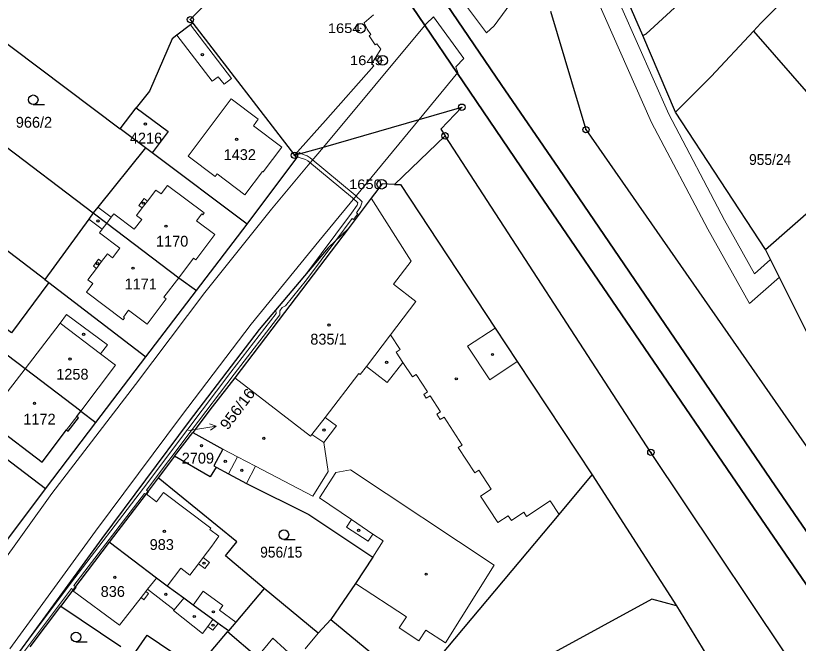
# Model space of a CAD drawing. Extents: x -679733 to -673243, y -1075091 to -1066557.
# Drawn here: x -676494.5 to -676371.8, y -1070682.4 to -1070583.9 of the extents above; entities that cross this region are included whole.
import ezdxf
from ezdxf.enums import TextEntityAlignment as Align

# ---------------------------------------------------------------- set-up
doc = ezdxf.new("R2010")
doc.units = 0
doc.header["$LTSCALE"] = 0.68
for name, color, linetype, lineweight in [('1', 7, 'Continuous', 25), ('13', 7, 'Continuous', 13), ('3', 7, 'Continuous', 25), ('4', 7, 'Continuous', 13), ('5', 7, 'Continuous', 25), ('6', 7, 'Continuous', 35), ('7', 7, 'Continuous', 13), ('8', 7, 'Continuous', 25)]:
    doc.layers.add(name, color=color, linetype=linetype, lineweight=lineweight)
doc.layers.add('2', color=7, linetype='Continuous')

msp = doc.modelspace()

# ---------------------------------------------------------------- linework, layer by layer
at = {"layer": '1'}
for p, q in [((-676466.72, -1070585.07), (-676450.79, -1070605.83)), ((-676378.85, -1070586.37), (-676369.49, -1070597.09)), ((-676508.44, -1070595.06), (-676482.33, -1070614.87)), ((-676474.13, -1070604.66), (-676478.13, -1070601.66)), ((-676473.12, -1070605.42), (-676474.13, -1070604.66)), ((-676458.2, -1070616.62), (-676473.12, -1070605.42)), ((-676376.95, -1070620.63), (-676361.12, -1070606.67)), ((-676489.83, -1070658.13), (-676481.93, -1070647.76)), ((-676469.59, -1070653.04), (-676466.73, -1070649.34)), ((-676492.24, -1070682.94), (-676487.41, -1070676.56)), ((-676466.16, -1070686.36), (-676461.27, -1070680.58)), ((-676461.27, -1070680.58), (-676461.15, -1070680.44))]:
    msp.add_line(p, q, dxfattribs=at)
for points in [[(-676396.19, -1070587.01), (-676395.64, -1070586.78), (-676361.39, -1070555.23), (-676376.2, -1070539.3)], [(-676461.93, -1070548.29), (-676449.68, -1070566.86), (-676467.12, -1070584.54), (-676466.72, -1070585.07)], [(-676365.1, -1070572.69), (-676370.24, -1070577.59), (-676377.67, -1070585.1), (-676378.85, -1070586.37)], [(-676368.1, -1070638.27), (-676376.95, -1070620.63), (-676391.08, -1070599.07), (-676396.19, -1070587.01), (-676398.68, -1070581.2)], [(-676410.65, -1070583.19), (-676405.09, -1070601.8), (-676351.13, -1070679.38)], [(-676466.72, -1070585.07), (-676467.1, -1070585.35), (-676469.22, -1070586.97), (-676469.96, -1070587.53), (-676473.52, -1070595.76)], [(-676499.32, -1070585.74), (-676478.13, -1070601.66), (-676475.59, -1070598.37)], [(-676378.85, -1070586.37), (-676385.47, -1070593.48), (-676391.08, -1070599.07)], [(-676473.52, -1070595.76), (-676475.59, -1070598.37), (-676470.58, -1070602.1), (-676473.12, -1070605.42)], [(-676450.79, -1070605.83), (-676446.26, -1070604.53), (-676431.26, -1070600.21), (-676424.55, -1070598.28), (-676427.85, -1070601.75), (-676427.18, -1070602.77)], [(-676368.86, -1070691.45), (-676394.91, -1070652.43), (-676427.18, -1070602.77), (-676435.12, -1070610.39)], [(-676489.91, -1070625.33), (-676517.27, -1070604.43), (-676522.44, -1070609.94)], [(-676474.13, -1070604.66), (-676481.59, -1070613.95), (-676482.33, -1070614.87)], [(-676458.2, -1070616.62), (-676450.43, -1070606.2), (-676450.79, -1070605.83)], [(-676435.12, -1070610.39), (-676437.02, -1070610.31), (-676438.76, -1070612.55), (-676442.37, -1070617.34)], [(-676435.12, -1070610.39), (-676434.16, -1070610.43), (-676419.33, -1070632.93), (-676415.86, -1070638.19), (-676404.14, -1070655.98), (-676390.91, -1070676.49), (-676381.13, -1070692.52)], [(-676482.33, -1070614.87), (-676483.04, -1070615.85), (-676489.91, -1070625.33)], [(-676482.33, -1070614.87), (-676480.21, -1070616.48), (-676468.94, -1070625.03), (-676466.13, -1070627.04), (-676458.2, -1070616.62)], [(-676442.37, -1070617.34), (-676445.49, -1070620.34), (-676456.31, -1070633.17), (-676467.27, -1070647.54), (-676480.99, -1070665.94), (-676494.3, -1070684.25), (-676506.41, -1070701.54)], [(-676442.37, -1070617.34), (-676452.37, -1070630.47), (-676456.34, -1070635.73), (-676460.14, -1070640.72), (-676463.68, -1070645.29), (-676466.73, -1070649.34)], [(-676489.29, -1070625.8), (-676495.14, -1070633.68), (-676496.76, -1070632.46), (-676498.71, -1070635.05)], [(-676489.91, -1070625.33), (-676489.29, -1070625.8), (-676474.08, -1070637.42), (-676466.13, -1070627.04)], [(-676500, -1070634.08), (-676500.92, -1070635.33), (-676505.71, -1070641.79), (-676498.96, -1070647.02), (-676499.03, -1070647.12), (-676497.53, -1070648.25), (-676497.66, -1070648.42), (-676490.35, -1070653.97), (-676486.5, -1070648.9), (-676486.26, -1070649.09), (-676484.66, -1070646.99), (-676484.91, -1070646.8), (-676484.27, -1070645.96)], [(-676484.27, -1070645.96), (-676493, -1070639.34), (-676495.85, -1070637.2), (-676498.71, -1070635.05)], [(-676484.27, -1070645.96), (-676481.93, -1070647.76), (-676474.08, -1070637.42)], [(-676497.51, -1070668.35), (-676489.83, -1070658.13), (-676505.68, -1070646.06), (-676513.34, -1070656.39)], [(-676466.73, -1070649.34), (-676462.04, -1070651.92), (-676463.45, -1070654.57), (-676463.08, -1070654.74)], [(-676463.08, -1070654.74), (-676463.98, -1070656.29), (-676469.59, -1070653.04), (-676472.17, -1070656.45)], [(-676463.08, -1070654.74), (-676461.13, -1070655.79), (-676458.32, -1070657.31), (-676448.55, -1070662.17), (-676438.52, -1070668.87), (-676441.22, -1070673.02), (-676445.1, -1070678.64)], [(-676472.17, -1070656.45), (-676474.06, -1070658.94), (-676479.84, -1070666.53)], [(-676455.52, -1070673.78), (-676461.6, -1070668.69), (-676459.84, -1070666.46), (-676472.17, -1070656.45)], [(-676433.02, -1070690.5), (-676409.31, -1070662.16), (-676404.14, -1070655.98)], [(-676479.84, -1070666.53), (-676485.59, -1070674.13), (-676487.41, -1070676.56), (-676478, -1070682.88)], [(-676461.15, -1070680.44), (-676462.76, -1070679.27), (-676463.56, -1070678.68), (-676466.69, -1070676.4), (-676468.15, -1070675.33), (-676470.74, -1070673.43), (-676472.43, -1070672.16), (-676479.84, -1070666.53)], [(-676455.52, -1070673.78), (-676459.98, -1070679.05), (-676461.15, -1070680.44)], [(-676445.1, -1070678.64), (-676447.09, -1070680.8), (-676455.52, -1070673.78)], [(-676390.91, -1070676.49), (-676394.78, -1070675.44), (-676418.02, -1070688.17), (-676421.28, -1070692.1), (-676405.7, -1070704.41), (-676404.62, -1070705.26), (-676404.54, -1070705.2)], [(-676445.1, -1070678.64), (-676438.81, -1070683.82), (-676438.81, -1070685.73), (-676434.94, -1070688.67), (-676433.02, -1070690.5)], [(-676476.04, -1070684.22), (-676473.89, -1070681.1), (-676466.16, -1070686.36)], [(-676439.64, -1070698.47), (-676441.6, -1070696.83), (-676452.84, -1070687.66), (-676455.02, -1070685.74), (-676456.65, -1070684.54), (-676461.27, -1070680.58)]]:
    msp.add_lwpolyline(points, dxfattribs=at)
at = {"layer": '13'}
for points in [[(-676376.16, -1070622.2), (-676378.67, -1070624.4), (-676383.36, -1070615.98), (-676392.12, -1070599.36), (-676401.94, -1070577.15), (-676406.38, -1070567.8), (-676408.1, -1070570), (-676407.63, -1070565.16), (-676407.48, -1070563.59), (-676408.33, -1070561.3), (-676411.4, -1070564.2), (-676408.26, -1070570.83), (-676404.66, -1070578.41), (-676394.82, -1070600.66), (-676386, -1070617.42), (-676379.47, -1070629.1), (-676374.77, -1070624.97)], [(-676450.23, -1070605.67), (-676450.43, -1070605.9), (-676450.21, -1070606.1), (-676449.05, -1070606.49), (-676448.71, -1070606.72), (-676441.68, -1070612.51), (-676440.85, -1070613.31), (-676440.95, -1070613.65), (-676441.87, -1070614.9), (-676449.06, -1070624.57), (-676445.49, -1070620.34), (-676444.3, -1070619.19), (-676441.72, -1070615.75), (-676441.53, -1070615.89), (-676440.88, -1070615.01), (-676441.07, -1070614.87), (-676440.41, -1070613.93), (-676440.17, -1070613.13), (-676441.28, -1070612.07), (-676448.35, -1070606.24), (-676448.8, -1070605.93), (-676449.82, -1070605.55)], [(-676449.82, -1070605.55), (-676449.99, -1070605.41), (-676450.23, -1070605.67)], [(-676474.06, -1070658.94), (-676473.96, -1070659.01), (-676473.66, -1070658.61), (-676473.76, -1070658.54)], [(-676485.35, -1070674.1), (-676485.01, -1070673.6), (-676485.13, -1070673.52), (-676485.49, -1070674)]]:
    msp.add_lwpolyline(points, close=True, dxfattribs=at)
msp.add_lwpolyline([(-676493.12, -1070683.61), (-676485.76, -1070673.81), (-676485.49, -1070674), (-676485.13, -1070673.52), (-676485.4, -1070673.33), (-676474.32, -1070658.87), (-676474.06, -1070658.94), (-676473.76, -1070658.54), (-676473.99, -1070658.37), (-676466.99, -1070649.05), (-676460.25, -1070640.15), (-676453.06, -1070630.84), (-676453.1, -1070630.24), (-676452.73, -1070629.73), (-676452.21, -1070629.42), (-676448.9, -1070625.36), (-676444.3, -1070619.19), (-676445.49, -1070620.34), (-676449.06, -1070624.57), (-676453.72, -1070630.1), (-676453.68, -1070630.66), (-676460.77, -1070639.85), (-676467.53, -1070648.77), (-676474.44, -1070658.03), (-676485.9, -1070672.99), (-676494.3, -1070684.25)], dxfattribs=at)
at = {"layer": '3'}
for p, q in [((-676491.743, -1070597.86), (-676489.993, -1070597.86)), ((-676452.443, -1070666.1), (-676450.693, -1070666.1)), ((-676485.043, -1070682.16), (-676483.293, -1070682.16))]:
    msp.add_line(p, q, dxfattribs=at)
for centre in [(-676491.7429, -1070597.1098), (-676452.4429, -1070665.3498), (-676485.0429, -1070681.4098)]:
    msp.add_circle(centre, 0.75, dxfattribs=at)
at = {"layer": '4'}
for p, q in [((-676425.46, -1070580.19), (-676420.68, -1070586.62)), ((-676419.46, -1070585.5), (-676415.54, -1070580.12)), ((-676439.87, -1070585.05), (-676438.38, -1070583.8)), ((-676429.01, -1070584.1), (-676430.15, -1070585.21)), ((-676424.23, -1070590.63), (-676429.01, -1070584.1)), ((-676467.1, -1070585.35), (-676460.66, -1070593.78)), ((-676430.15, -1070585.21), (-676446.26, -1070604.53)), ((-676439.39, -1070586.02), (-676439.87, -1070585.05)), ((-676420.68, -1070586.62), (-676419.46, -1070585.5)), ((-676439.39, -1070586.02), (-676438.84, -1070586.89)), ((-676469.22, -1070586.97), (-676463.67, -1070594.22)), ((-676438.84, -1070586.89), (-676439.09, -1070587.08)), ((-676439.09, -1070587.08), (-676438.13, -1070588.49)), ((-676438.13, -1070588.49), (-676437.87, -1070588.32)), ((-676437.87, -1070588.32), (-676437.27, -1070589.2)), ((-676438.67, -1070591.41), (-676437.27, -1070589.2)), ((-676438.33, -1070591.8), (-676438.67, -1070591.41)), ((-676425.49, -1070591.94), (-676424.23, -1070590.63)), ((-676438.33, -1070591.8), (-676445.94, -1070600.37)), ((-676431.26, -1070600.21), (-676425.18, -1070592.82)), ((-676425.18, -1070592.82), (-676425.49, -1070591.94)), ((-676463.67, -1070594.22), (-676462.73, -1070593.5)), ((-676462.73, -1070593.5), (-676461.83, -1070594.67)), ((-676461.83, -1070594.67), (-676460.66, -1070593.78)), ((-676460.72, -1070596.98), (-676467.47, -1070605.97)), ((-676460.72, -1070596.98), (-676456.46, -1070600.15)), ((-676456.46, -1070600.15), (-676457.19, -1070601.18)), ((-676446.97, -1070619.32), (-676431.26, -1070600.21)), ((-676457.19, -1070601.18), (-676452.77, -1070604.56)), ((-676445.94, -1070600.37), (-676450.79, -1070605.83)), ((-676455.72, -1070608.43), (-676452.77, -1070604.56)), ((-676446.26, -1070604.53), (-676448.66, -1070607.4)), ((-676467.47, -1070605.97), (-676463.24, -1070609.15)), ((-676448.66, -1070607.4), (-676454.37, -1070614.28)), ((-676463.24, -1070609.15), (-676462.92, -1070608.73)), ((-676462.92, -1070608.73), (-676458.58, -1070612.02)), ((-676458.58, -1070612.02), (-676455.8, -1070608.37)), ((-676455.8, -1070608.37), (-676455.72, -1070608.43)), ((-676471.71, -1070611.89), (-676470.7, -1070610.55)), ((-676470.7, -1070610.55), (-676464.94, -1070614.85)), ((-676473.84, -1070613.01), (-676472.53, -1070611.28)), ((-676472.53, -1070611.28), (-676471.71, -1070611.89)), ((-676475.17, -1070613.71), (-676474.35, -1070612.62)), ((-676474.66, -1070614.09), (-676475.17, -1070613.71)), ((-676474.66, -1070614.09), (-676473.84, -1070613.01)), ((-676474.35, -1070612.62), (-676473.84, -1070613.01)), ((-676438.76, -1070612.55), (-676432.47, -1070622.41)), ((-676481.59, -1070613.95), (-676479.5, -1070615.54)), ((-676475.56, -1070615.28), (-676474.66, -1070614.09)), ((-676464.94, -1070614.85), (-676465.17, -1070615.15)), ((-676464.86, -1070627.34), (-676454.37, -1070614.28)), ((-676483.04, -1070615.85), (-676480.95, -1070617.44)), ((-676480.21, -1070616.48), (-676479.5, -1070615.54)), ((-676479.5, -1070615.54), (-676479.09, -1070615.01)), ((-676479.09, -1070615.01), (-676475.9, -1070617.43)), ((-676475.9, -1070617.43), (-676474.74, -1070615.9)), ((-676474.74, -1070615.9), (-676475.56, -1070615.28)), ((-676465.33, -1070615.03), (-676466.13, -1070616.1)), ((-676466.13, -1070616.1), (-676463.28, -1070618.24)), ((-676465.17, -1070615.15), (-676465.33, -1070615.03)), ((-676480.21, -1070616.48), (-676480.95, -1070617.44)), ((-676480.95, -1070617.44), (-676481.35, -1070617.97)), ((-676481.35, -1070617.97), (-676478.15, -1070620.39)), ((-676466.27, -1070622.21), (-676463.28, -1070618.24)), ((-676457.55, -1070632.32), (-676446.97, -1070619.32)), ((-676479.3, -1070621.92), (-676478.15, -1070620.39)), ((-676482.31, -1070623.21), (-676481.5, -1070622.14)), ((-676481.5, -1070622.14), (-676481.02, -1070622.5)), ((-676481.02, -1070622.5), (-676480.12, -1070621.31)), ((-676480.12, -1070621.31), (-676479.3, -1070621.92)), ((-676468.94, -1070625.03), (-676466.63, -1070621.94)), ((-676466.63, -1070621.94), (-676466.27, -1070622.21)), ((-676481.83, -1070623.57), (-676482.31, -1070623.21)), ((-676481.83, -1070623.57), (-676481.02, -1070622.5)), ((-676432.47, -1070622.41), (-676435.26, -1070626.07)), ((-676483.17, -1070625.34), (-676481.83, -1070623.57)), ((-676482.38, -1070625.94), (-676483.4, -1070627.29)), ((-676482.38, -1070625.94), (-676483.17, -1070625.34)), ((-676471.25, -1070628.11), (-676468.94, -1070625.03)), ((-676435.26, -1070626.07), (-676431.74, -1070628.75)), ((-676483.4, -1070627.29), (-676477.63, -1070631.63)), ((-676475.7, -1070641.79), (-676464.86, -1070627.34)), ((-676473.88, -1070632.33), (-676470.9, -1070628.37)), ((-676470.9, -1070628.37), (-676471.25, -1070628.11)), ((-676435.73, -1070634), (-676431.74, -1070628.75)), ((-676477.59, -1070631.21), (-676476.79, -1070630.14)), ((-676473.88, -1070632.33), (-676476.79, -1070630.14)), ((-676477.63, -1070631.63), (-676477.41, -1070631.35)), ((-676477.41, -1070631.35), (-676477.59, -1070631.21)), ((-676493, -1070639.34), (-676487.53, -1070632.15)), ((-676487.53, -1070632.15), (-676481.17, -1070636.97)), ((-676468.51, -1070646.69), (-676457.55, -1070632.32)), ((-676423.65, -1070635.78), (-676419.33, -1070632.93)), ((-676439.52, -1070638.97), (-676435.73, -1070634)), ((-676435.73, -1070634), (-676434.23, -1070636.31)), ((-676480.11, -1070635.58), (-676481.17, -1070636.97)), ((-676420.18, -1070641.05), (-676423.65, -1070635.78)), ((-676481.17, -1070636.97), (-676478.82, -1070638.76)), ((-676434.23, -1070636.31), (-676434.84, -1070636.71)), ((-676434.84, -1070636.71), (-676433.8, -1070638.31)), ((-676415.86, -1070638.19), (-676420.18, -1070641.05)), ((-676493, -1070639.34), (-676498.96, -1070647.02)), ((-676484.27, -1070645.96), (-676478.82, -1070638.76)), ((-676440.48, -1070640.23), (-676439.52, -1070638.97)), ((-676439.52, -1070638.97), (-676436.24, -1070641.49)), ((-676436.24, -1070641.49), (-676433.8, -1070638.31)), ((-676433.8, -1070638.31), (-676432.31, -1070640.6)), ((-676460.14, -1070640.72), (-676448.25, -1070649.87)), ((-676445.99, -1070646.94), (-676440.72, -1070640.08)), ((-676440.72, -1070640.08), (-676440.48, -1070640.23)), ((-676432.31, -1070640.6), (-676431.7, -1070640.2)), ((-676431.7, -1070640.2), (-676429.91, -1070642.94)), ((-676488.81, -1070658.9), (-676475.7, -1070641.79)), ((-676429.91, -1070642.94), (-676430.52, -1070643.34)), ((-676430.52, -1070643.34), (-676430.12, -1070643.95)), ((-676430.12, -1070643.95), (-676429.51, -1070643.55)), ((-676429.51, -1070643.55), (-676427.88, -1070646.06)), ((-676486.5, -1070648.9), (-676484.91, -1070646.8)), ((-676468.51, -1070646.69), (-676482, -1070664.8)), ((-676427.88, -1070646.06), (-676428.49, -1070646.46)), ((-676428.49, -1070646.46), (-676427.95, -1070647.3)), ((-676448.06, -1070649.62), (-676445.99, -1070646.94)), ((-676445.99, -1070646.94), (-676444.19, -1070648.27)), ((-676444.19, -1070648.27), (-676446.21, -1070650.89)), ((-676448.25, -1070649.87), (-676448.06, -1070649.62)), ((-676446.21, -1070650.89), (-676448.06, -1070649.62)), ((-676445.5, -1070655.44), (-676446.21, -1070650.89)), ((-676424.48, -1070651.28), (-676425.1, -1070651.68)), ((-676425.1, -1070651.68), (-676422.53, -1070655.63)), ((-676462.04, -1070651.92), (-676459.73, -1070653.13)), ((-676461.13, -1070655.79), (-676459.73, -1070653.13)), ((-676459.73, -1070653.13), (-676456.9, -1070654.62)), ((-676458.32, -1070657.31), (-676456.9, -1070654.62)), ((-676456.9, -1070654.62), (-676447.93, -1070659.33)), ((-676447.93, -1070659.33), (-676445.5, -1070655.44)), ((-676444.32, -1070655.58), (-676441.98, -1070655.2)), ((-676441.98, -1070655.2), (-676419.46, -1070670.11)), ((-676422.53, -1070655.63), (-676421.91, -1070655.23)), ((-676421.91, -1070655.23), (-676419.96, -1070658.23)), ((-676446.86, -1070659.57), (-676444.32, -1070655.58)), ((-676502.16, -1070677.44), (-676488.81, -1070658.9)), ((-676474.06, -1070658.94), (-676472.42, -1070660.18)), ((-676472.42, -1070660.18), (-676471.3, -1070658.71)), ((-676471.3, -1070658.71), (-676463.88, -1070664.34)), ((-676419.96, -1070658.23), (-676421.6, -1070659.29)), ((-676446.86, -1070659.57), (-676441.87, -1070662.99)), ((-676421.6, -1070659.29), (-676418.89, -1070663.44)), ((-676414.4, -1070662.47), (-676410.71, -1070660.04)), ((-676410.71, -1070660.04), (-676409.31, -1070662.16)), ((-676418.89, -1070663.44), (-676417.27, -1070662.38)), ((-676417.27, -1070662.38), (-676416.78, -1070663.13)), ((-676416.78, -1070663.13), (-676414.82, -1070661.83)), ((-676414.82, -1070661.83), (-676414.4, -1070662.47)), ((-676441.87, -1070662.99), (-676442.62, -1070664.15)), ((-676438.48, -1070665.25), (-676441.87, -1070662.99)), ((-676482, -1070664.8), (-676495.43, -1070683.27)), ((-676463.88, -1070664.34), (-676464.03, -1070664.53)), ((-676464.03, -1070664.53), (-676462.63, -1070665.59)), ((-676442.62, -1070664.15), (-676439.23, -1070666.37)), ((-676439.23, -1070666.37), (-676438.48, -1070665.25)), ((-676436.87, -1070666.33), (-676438.48, -1070665.25)), ((-676462.63, -1070665.59), (-676463.76, -1070667.17)), ((-676438.52, -1070668.87), (-676436.87, -1070666.33)), ((-676465.09, -1070668.93), (-676463.76, -1070667.17)), ((-676465.83, -1070669.91), (-676465.09, -1070668.93)), ((-676465.09, -1070668.93), (-676464.1, -1070669.69)), ((-676467.19, -1070671.69), (-676465.83, -1070669.91)), ((-676464.84, -1070670.66), (-676465.83, -1070669.91)), ((-676464.1, -1070669.69), (-676464.84, -1070670.66)), ((-676419.46, -1070670.11), (-676427.13, -1070682.34)), ((-676470.74, -1070673.43), (-676468.6, -1070670.61)), ((-676468.6, -1070670.61), (-676467.19, -1070671.69)), ((-676473.81, -1070673.92), (-676472.43, -1070672.16)), ((-676433.22, -1070678.26), (-676441.22, -1070673.02)), ((-676485.59, -1070674.13), (-676478.23, -1070679.56)), ((-676474.83, -1070675.22), (-676474.07, -1070674.26)), ((-676474.41, -1070675.55), (-676473.66, -1070674.59)), ((-676474.07, -1070674.26), (-676473.81, -1070673.92)), ((-676473.66, -1070674.59), (-676474.07, -1070674.26)), ((-676473.81, -1070673.92), (-676469.67, -1070677.15)), ((-676466.69, -1070676.4), (-676465.09, -1070674.2)), ((-676465.09, -1070674.2), (-676462.01, -1070676.46)), ((-676478.23, -1070679.56), (-676474.83, -1070675.22)), ((-676474.83, -1070675.22), (-676474.41, -1070675.55)), ((-676469.67, -1070677.15), (-676468.15, -1070675.33)), ((-676469.67, -1070677.15), (-676469.76, -1070677.27)), ((-676469.76, -1070677.27), (-676465.2, -1070680.84)), ((-676462.01, -1070676.46), (-676462.53, -1070677.18)), ((-676462.53, -1070677.18), (-676459.98, -1070679.05)), ((-676464.35, -1070679.75), (-676463.56, -1070678.68)), ((-676434.36, -1070679.97), (-676433.22, -1070678.26)), ((-676465.2, -1070680.84), (-676464.35, -1070679.75)), ((-676464.35, -1070679.75), (-676463.59, -1070680.34)), ((-676463.59, -1070680.34), (-676462.76, -1070679.27)), ((-676431.28, -1070682.01), (-676434.36, -1070679.97)), ((-676449.11, -1070683.25), (-676447.09, -1070680.8)), ((-676430.17, -1070680.33), (-676431.28, -1070682.01)), ((-676427.13, -1070682.34), (-676430.17, -1070680.33))]:
    msp.add_line(p, q, dxfattribs=at)
for points in [[(-676487.53, -1070632.15), (-676486.54, -1070630.8), (-676480.11, -1070635.58)], [(-676427.95, -1070647.3), (-676427.34, -1070646.9), (-676424.48, -1070651.28)], [(-676456.65, -1070684.54), (-676454.17, -1070681.58), (-676450.52, -1070684.95)]]:
    msp.add_lwpolyline(points, dxfattribs=at)
at = {"layer": '5'}
for centre in [(-676465.2168, -1070590.0492), (-676474.1568, -1070600.9192), (-676459.8568, -1070603.3292), (-676474.4868, -1070613.3392), (-676481.5968, -1070616.1292), (-676470.9368, -1070616.9492), (-676481.6268, -1070622.8292), (-676476.0868, -1070623.5292), (-676445.3668, -1070632.4592), (-676483.8468, -1070633.9292), (-676419.7368, -1070637.0792), (-676485.9768, -1070637.7992), (-676436.3368, -1070638.2992), (-676425.4268, -1070640.8992), (-676491.5368, -1070644.7392), (-676446.1668, -1070648.9392), (-676455.5968, -1070650.2192), (-676465.3568, -1070651.3692), (-676461.6268, -1070653.8492), (-676459.0368, -1070655.2492), (-676471.1768, -1070664.8292), (-676440.7268, -1070664.6592), (-676464.9568, -1070669.8192), (-676430.1468, -1070671.5392), (-676478.9468, -1070672.0492), (-676470.9568, -1070674.6992), (-676463.4968, -1070677.4492), (-676466.4968, -1070678.1792), (-676463.5468, -1070679.5492)]:
    msp.add_circle(centre, 0.175, dxfattribs=at)
at = {"layer": '6'}
for p, q in [((-676418.39, -1070594.74), (-676432.24, -1070574.34)), ((-676435.94, -1070577.19), (-676422.26, -1070597.36)), ((-676418.39, -1070594.74), (-676409.36, -1070607.91)), ((-676422.26, -1070597.36), (-676413.19, -1070610.72)), ((-676376.12, -1070656.67), (-676409.36, -1070607.91)), ((-676413.19, -1070610.72), (-676380.09, -1070659.24)), ((-676376.12, -1070656.67), (-676357.58, -1070683.82)), ((-676380.09, -1070659.24), (-676361.5, -1070686.47))]:
    msp.add_line(p, q, dxfattribs=at)
at = {"layer": '7'}
msp.add_line((-676463.046, -1070648.311), (-676464.113, -1070647.973), dxfattribs=at)
msp.add_lwpolyline([(-676467.39, -1070649), (-676466.01, -1070648.78), (-676463.046, -1070648.311), (-676463.957, -1070648.962)], dxfattribs=at)
at = {"layer": '8'}
for centre, radius in [((-676467.12, -1070584.5399), 0.5), ((-676467.12, -1070584.5399), 0.0303), ((-676440.43, -1070585.8898), 0.75), ((-676440.43, -1070585.8898), 0.03), ((-676436.95, -1070590.9298), 0.75), ((-676436.95, -1070590.9298), 0.03), ((-676424.55, -1070598.2799), 0.5), ((-676424.55, -1070598.2799), 0.0303), ((-676405.09, -1070601.7999), 0.5), ((-676427.18, -1070602.7699), 0.5), ((-676405.09, -1070601.7999), 0.0303), ((-676427.18, -1070602.7699), 0.0303), ((-676450.79, -1070605.8299), 0.5), ((-676450.79, -1070605.8299), 0.0303), ((-676437.1, -1070610.3698), 0.75), ((-676437.1, -1070610.3698), 0.03), ((-676394.91, -1070652.4299), 0.5), ((-676394.91, -1070652.4299), 0.0303)]:
    msp.add_circle(centre, radius, dxfattribs=at)

# ---------------------------------------------------------------- texts
at = {"layer": '2'}
for s, p in [('966/2', (-676494.47, -1070601.499)), ('1432', (-676461.89, -1070606.57)), ('1170', (-676472.49, -1070620.16)), ('1171', (-676477.42, -1070626.86)), ('1258', (-676488.13, -1070641.029)), ('1172', (-676493.29, -1070648.07))]:
    msp.add_text(s, height=1.7, dxfattribs=at).set_placement(p)
for s, p in [('4216', (-676474.06, -1070603.979)), ('835/1', (-676445.46, -1070635.529)), ('2709', (-676465.93, -1070654.19)), ('983', (-676471.589, -1070667.749)), ('836', (-676479.269, -1070675.11))]:
    msp.add_text(s, height=1.7, dxfattribs=at).set_placement(p, align=Align.CENTER)
at = {"layer": '2', "width": 0.95}
for s, p in [('955/24', (-676376.219, -1070607.34)), ('956/15', (-676452.859, -1070668.94))]:
    msp.add_text(s, height=1.7, dxfattribs=at).set_placement(p, align=Align.CENTER)
at = {"layer": '2', "width": 1.05}
msp.add_text('956/16', height=1.7, rotation=53, dxfattribs=at).set_placement((-676461.251, -1070649.041))
at = {"layer": '8', "width": 1.15}
for s, p in [('1654', (-676440.429, -1070586.639)), ('1649', (-676436.949, -1070591.679)), ('1650', (-676437.099, -1070611.12))]:
    msp.add_text(s, height=1.5, dxfattribs=at).set_placement(p, align=Align.RIGHT)

doc.saveas('drawing.dxf')
